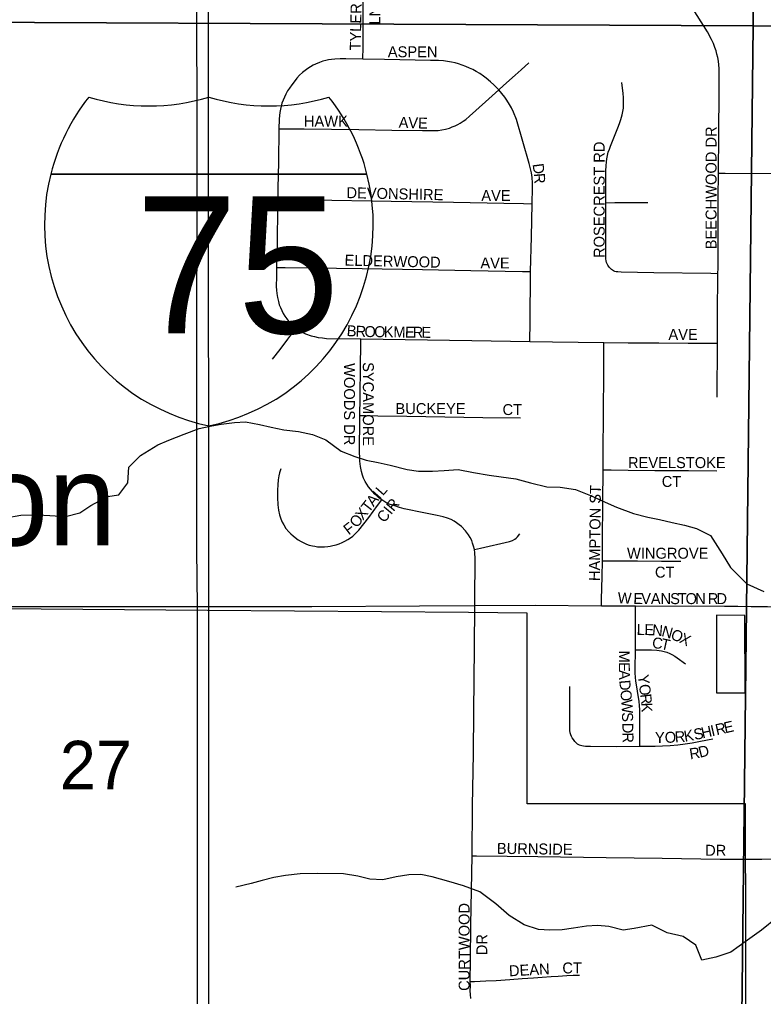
# Model space of a CAD drawing. Extents: x 0 to 680, y 0 to 440.
# Drawn here: x 496.37 to 507.7, y 209.11 to 223.99 of the extents above; entities that cross this region are included whole.
import ezdxf

# ---------------------------------------------------------------- set-up
doc = ezdxf.new("R2010")
doc.units = 0
for name, color, linetype in [('GM_X_City_Street', 7, 'Continuous'), ('GM_X_City_Street_Text', 7, 'Continuous'), ('GM_X_Corporation', 7, 'Continuous'), ('GM_X_County_Road', 7, 'Continuous'), ('GM_X_Interstate_Location', 7, 'Continuous'), ('GM_X_Interstate_Route', 7, 'Continuous'), ('GM_X_Interstate_Shield', 7, 'Continuous'), ('GM_X_Minor_River', 7, 'Continuous'), ('GM_X_Section', 7, 'Continuous'), ('GM_X_Section_Text', 7, 'Continuous'), ('GM_X_Township_Subdivision', 7, 'Continuous'), ('GM_X_Township_Subdivision_Text', 7, 'Continuous'), ('GM_X_Unincorporated_Text', 7, 'Continuous'), ('SH_Text', 7, 'Continuous')]:
    doc.layers.add(name, color=color, linetype=linetype)

msp = doc.modelspace()

# ---------------------------------------------------------------- linework, layer by layer
at = {"layer": 'GM_X_City_Street'}
for points in [[(507.015, 221.646), (507.016, 222.234), (507.025, 222.891), (507.022, 223.242), (507.019, 223.296), (507.012, 223.351), (507.002, 223.407), (506.989, 223.458), (506.975, 223.508), (506.956, 223.562), (506.934, 223.621), (506.905, 223.683), (506.843, 223.799), (506.531, 224.302), (506.356, 224.58), (506.259, 224.739), (506.183, 224.865)], [(501.599, 223.383), (501.6, 223.565), (501.601, 223.803), (501.602, 224.058), (501.601, 224.381)], [(501.599, 223.383), (501.337, 223.387), (501.251, 223.387), (501.17, 223.384), (501.119, 223.379), (501.076, 223.373), (501.034, 223.364), (500.987, 223.352), (500.936, 223.333), (500.877, 223.308), (500.841, 223.29), (500.8, 223.267), (500.759, 223.24), (500.717, 223.21), (500.678, 223.178), (500.633, 223.138), (500.592, 223.092), (500.549, 223.039), (500.515, 222.993), (500.48, 222.942), (500.451, 222.899), (500.424, 222.848), (500.402, 222.806), (500.382, 222.759), (500.365, 222.714), (500.351, 222.665), (500.341, 222.623), (500.331, 222.569), (500.326, 222.523), (500.322, 222.471), (500.32, 222.324)], [(503.666, 222.916), (503.629, 222.955), (503.592, 222.992), (503.54, 223.04), (503.476, 223.093), (503.432, 223.125), (503.378, 223.163), (503.325, 223.195), (503.274, 223.223), (503.223, 223.248), (503.164, 223.273), (503.109, 223.294), (503.051, 223.312), (503.002, 223.326), (502.945, 223.338), (502.888, 223.348), (502.825, 223.355), (502.749, 223.361), (502.629, 223.364), (501.926, 223.376), (501.599, 223.383)], [(503.666, 222.916), (503.74, 222.983), (503.914, 223.139), (504.006, 223.221), (504.122, 223.326)], [(505.298, 221.197), (505.299, 221.602), (505.299, 221.681), (505.302, 221.757), (505.307, 221.82), (505.314, 221.864), (505.323, 221.914), (505.335, 221.965), (505.351, 222.013), (505.369, 222.057), (505.49, 222.36), (505.511, 222.419), (505.527, 222.465), (505.546, 222.536), (505.556, 222.585), (505.564, 222.637), (505.567, 222.686), (505.568, 222.74), (505.565, 222.801), (505.56, 222.861), (505.542, 223.026)], [(500.32, 222.324), (500.422, 222.323), (500.701, 222.32), (501.536, 222.311), (502.039, 222.302), (502.507, 222.294), (502.68, 222.294), (502.742, 222.298), (502.798, 222.306), (502.857, 222.318), (502.914, 222.334), (502.959, 222.351), (503.002, 222.369), (503.044, 222.39), (503.081, 222.41), (503.125, 222.438), (503.163, 222.465), (503.219, 222.513), (503.467, 222.735), (503.666, 222.916)], [(504.175, 221.181), (504.181, 221.424), (504.181, 221.499), (504.176, 221.58), (504.166, 221.654), (504.152, 221.714), (504.132, 221.793), (503.935, 222.465), (503.89, 222.577), (503.859, 222.64), (503.829, 222.693), (503.789, 222.757), (503.758, 222.804), (503.713, 222.862), (503.666, 222.916)], [(500.32, 222.324), (500.312, 221.814), (500.304, 221.416), (500.301, 221.251)], [(507.004, 220.115), (507.006, 220.207), (507.008, 221.27), (507.015, 221.646)], [(507.015, 221.646), (507.116, 221.645), (508.223, 221.642)], [(500.301, 221.251), (500.299, 221.107), (500.292, 220.6), (500.283, 220.212)], [(500.301, 221.251), (500.423, 221.249), (500.823, 221.242), (502.026, 221.222), (502.978, 221.204), (503.744, 221.19), (504.041, 221.184), (504.175, 221.181)], [(504.152, 220.149), (504.164, 220.679), (504.175, 221.181)], [(507.004, 220.115), (506.896, 220.117), (506.026, 220.131), (505.531, 220.139), (505.478, 220.142), (505.456, 220.145), (505.433, 220.151), (505.414, 220.16), (505.397, 220.171), (505.384, 220.18), (505.369, 220.194), (505.353, 220.212), (505.339, 220.228), (505.328, 220.245), (505.318, 220.265), (505.309, 220.286), (505.301, 220.314), (505.297, 220.342), (505.295, 220.374), (505.297, 220.781), (505.298, 221.149), (505.298, 221.197)], [(505.298, 221.197), (505.436, 221.198), (505.702, 221.198), (505.936, 221.199)], [(500.283, 220.212), (500.28, 220.074), (500.278, 219.921), (500.281, 219.867), (500.288, 219.812), (500.299, 219.751), (500.312, 219.694), (500.325, 219.644), (500.342, 219.601), (500.361, 219.553), (500.384, 219.512), (500.411, 219.467), (500.437, 219.429), (500.466, 219.392), (500.501, 219.354), (500.538, 219.318), (500.578, 219.285)], [(500.283, 220.212), (500.412, 220.21), (501.586, 220.193), (502.507, 220.178), (503.24, 220.166), (504.03, 220.151), (504.152, 220.149)], [(504.139, 219.081), (504.143, 219.381), (504.146, 219.638), (504.149, 219.876), (504.152, 220.149)], [(506.996, 219.057), (506.997, 219.495), (507.004, 220.115)], [(500.223, 218.813), (500.336, 218.962), (500.454, 219.12), (500.529, 219.22), (500.578, 219.285)], [(500.578, 219.285), (500.629, 219.252), (500.673, 219.227), (500.725, 219.2), (500.808, 219.171), (500.859, 219.157), (500.916, 219.145), (500.981, 219.137), (501.045, 219.131), (501.567, 219.122)], [(501.551, 217.955), (501.554, 218.224), (501.561, 218.721), (501.565, 219.023), (501.567, 219.122)], [(501.567, 219.122), (503.255, 219.096), (504.139, 219.081)], [(504.139, 219.081), (504.486, 219.076), (505.266, 219.067)], [(505.254, 217.128), (505.254, 217.337), (505.26, 218.038), (505.269, 218.564), (505.266, 219.067)], [(505.266, 219.067), (505.636, 219.064), (506.106, 219.062), (506.553, 219.059), (506.897, 219.057), (506.996, 219.057)], [(506.993, 218.236), (506.996, 219.057)], [(501.886, 216.671), (501.837, 216.707), (501.808, 216.733), (501.779, 216.76), (501.743, 216.8), (501.712, 216.836), (501.684, 216.872), (501.658, 216.911), (501.634, 216.952), (501.609, 217), (501.591, 217.048), (501.575, 217.102), (501.559, 217.181), (501.551, 217.259), (501.544, 217.447), (501.55, 217.872), (501.551, 217.955)], [(501.551, 217.955), (501.644, 217.954), (501.825, 217.951), (502.266, 217.944), (503.422, 217.926), (503.998, 217.92)], [(500.346, 217.142), (500.327, 217.082), (500.317, 217.036), (500.306, 216.977), (500.3, 216.899), (500.297, 216.817), (500.298, 216.709), (500.303, 216.598), (500.306, 216.556), (500.315, 216.512), (500.329, 216.445), (500.348, 216.38), (500.368, 216.332), (500.393, 216.289), (500.426, 216.237), (500.469, 216.183), (500.499, 216.154), (500.534, 216.123), (500.566, 216.096), (500.614, 216.062), (500.66, 216.035), (500.7, 216.015), (500.741, 215.999), (500.782, 215.983), (500.828, 215.971), (500.868, 215.964), (500.906, 215.958), (500.955, 215.956), (501.012, 215.956), (501.064, 215.961), (501.099, 215.966), (501.14, 215.974), (501.189, 215.987), (501.234, 216.004), (501.28, 216.024), (501.324, 216.044), (501.367, 216.069), (501.408, 216.095), (501.442, 216.121), (501.477, 216.15), (501.51, 216.182), (501.538, 216.212), (501.687, 216.402), (501.822, 216.585), (501.886, 216.671)], [(505.245, 215.744), (505.248, 215.979), (505.249, 216.702), (505.254, 217.064), (505.254, 217.128)], [(505.254, 217.128), (505.378, 217.127), (505.638, 217.125), (506.045, 217.121), (506.556, 217.117), (506.986, 217.113)], [(503.295, 215.915), (503.283, 215.966), (503.269, 216.013), (503.255, 216.052), (503.231, 216.099), (503.207, 216.137), (503.161, 216.199), (503.099, 216.265), (503.063, 216.293), (503.021, 216.323), (502.987, 216.346), (502.942, 216.37), (502.888, 216.393), (502.818, 216.415), (502.73, 216.435), (502.526, 216.476), (502.227, 216.536), (502.156, 216.554), (502.082, 216.578), (502, 216.608), (501.948, 216.632), (501.886, 216.671)], [(503.295, 215.915), (503.386, 215.936), (503.832, 216.038), (503.876, 216.053), (503.91, 216.072), (503.933, 216.09), (503.95, 216.107), (503.989, 216.152)], [(503.304, 215.062), (503.304, 215.133), (503.306, 215.778), (503.303, 215.863), (503.295, 215.915)], [(505.23, 215.059), (505.233, 215.158), (505.243, 215.498), (505.245, 215.744)], [(505.245, 215.744), (505.355, 215.743), (505.778, 215.741), (506.143, 215.74), (506.441, 215.739)], [(504.222, 215.068), (505.23, 215.059)], [(505.23, 215.059), (505.413, 215.058), (505.751, 215.057)], [(505.747, 214.385), (505.748, 214.606), (505.751, 214.969), (505.751, 215.057)], [(505.751, 215.057), (507.102, 215.054)], [(507.511, 215.049), (507.76, 215.046), (507.957, 215.044)], [(505.815, 212.92), (505.815, 213.074), (505.813, 213.308), (505.814, 213.472), (505.809, 213.542), (505.802, 213.602), (505.756, 213.915), (505.749, 213.967), (505.744, 214.036), (505.745, 214.092), (505.747, 214.385)], [(505.747, 214.385), (505.845, 214.385), (505.994, 214.385), (506.076, 214.381), (506.143, 214.372), (506.186, 214.364), (506.224, 214.35), (506.269, 214.332), (506.302, 214.315), (506.348, 214.29), (506.385, 214.265), (506.511, 214.172)], [(504.826, 212.989), (504.804, 213.02), (504.786, 213.047), (504.774, 213.068), (504.764, 213.093), (504.756, 213.121), (504.75, 213.161), (504.747, 213.829)], [(504.826, 212.989), (504.846, 212.971), (504.862, 212.958), (504.892, 212.941), (504.929, 212.929), (504.957, 212.924), (504.987, 212.921), (505.063, 212.92), (505.454, 212.917), (505.815, 212.92)], [(505.815, 212.92), (506.046, 212.921), (506.16, 212.927), (506.279, 212.933), (506.391, 212.941), (506.504, 212.954), (506.612, 212.972), (506.74, 212.994), (506.928, 213.034)], [(507.485, 211.199), (507.674, 211.199), (507.82, 211.203), (507.915, 211.208), (507.986, 211.212), (508.042, 211.216), (508.094, 211.222), (508.161, 211.231), (508.235, 211.241), (508.31, 211.252), (508.372, 211.263), (508.44, 211.274), (508.511, 211.287), (508.597, 211.305), (508.687, 211.323), (508.784, 211.344), (508.982, 211.387), (509.217, 211.439), (509.731, 211.554), (510.007, 211.617)]]:
    msp.add_lwpolyline(points, dxfattribs=at)
at = {"layer": 'GM_X_Corporation'}
msp.add_lwpolyline([(507.436, 207.815), (507.422, 212.041), (504.098, 212.041), (504.098, 214.947), (503.205, 214.954), (499.233, 214.985), (494.796, 215.02)], dxfattribs=at)
msp.add_lwpolyline([(506.982, 213.731), (507.417, 213.731), (507.413, 214.909), (506.982, 214.915)], close=True, dxfattribs=at)
at = {"layer": 'GM_X_County_Road'}
for points in [[(489.917, 215.06), (491.024, 215.048), (491.779, 215.046), (492.607, 215.051), (493.409, 215.045), (494.477, 215.049), (495.455, 215.047), (496.353, 215.046), (497.196, 215.046), (498.805, 215.046), (499.079, 215.047), (499.251, 215.048), (499.648, 215.049), (500.818, 215.048), (502.462, 215.056), (503.304, 215.062)], [(503.304, 215.062), (504.222, 215.068)], [(507.102, 215.054), (507.306, 215.052), (507.511, 215.049)]]:
    msp.add_lwpolyline(points, dxfattribs=at)
at = {"layer": 'GM_X_Interstate_Route'}
for points in [[(499.251, 215.048), (499.251, 215.074), (499.251, 217.418), (499.248, 220.255), (499.248, 224.759), (499.245, 229.732), (499.245, 230.699), (499.235, 234.233), (499.236, 234.641), (499.237, 236.207), (499.231, 238.398), (499.236, 241.137), (499.239, 243.03), (499.243, 244.793), (499.238, 245.307), (499.227, 245.734), (499.207, 246.182), (499.197, 246.357)], [(499.088, 188.389), (499.084, 188.706), (499.088, 194.443), (499.084, 196.179), (499.083, 197.249), (499.085, 199.404), (499.077, 202.144), (499.077, 206.01), (499.077, 206.141), (499.077, 209.58), (499.077, 212.91), (499.079, 215.02), (499.079, 215.047), (499.069, 215.911), (499.068, 216.82), (499.071, 218.995), (499.074, 221.303), (499.067, 225.241)], [(499.261, 188.387), (499.264, 190.92), (499.261, 194.973), (499.258, 196.211), (499.251, 199.274), (499.262, 202.93), (499.261, 205.838), (499.26, 206.142), (499.251, 208.646), (499.251, 213.185), (499.251, 215.041), (499.251, 215.048)]]:
    msp.add_lwpolyline(points, dxfattribs=at)
at = {"layer": 'GM_X_Interstate_Shield'}
for p, q in [((496.844, 221.633), (501.66, 221.633)), ((501.66, 221.633), (496.844, 221.633)), ((501.66, 221.633), (496.844, 221.633))]:
    msp.add_line(p, q, dxfattribs=at)
for centre, start, end in [((499.878, 220.866), 141.669, 165.8066), ((498.337, 225.799), 253.0091, 286.9909), ((500.166, 225.799), 253.0091, 286.9909), ((498.626, 220.866), 14.1934, 38.331), ((499.878, 220.866), 165.8066, 258.463), ((498.626, 220.866), 281.537, 14.1934)]:
    msp.add_arc(centre, 3.129, start, end, dxfattribs=at)
at = {"layer": 'GM_X_Minor_River'}
for points in [[(496.161, 216.4), (496.389, 216.437), (496.65, 216.441), (496.83, 216.432), (497.071, 216.416), (497.285, 216.473), (497.454, 216.585), (497.709, 216.722), (497.883, 216.747), (498.019, 216.933), (498.035, 217.167), (498.211, 217.345), (498.474, 217.51), (498.642, 217.581), (498.877, 217.672), (499.105, 217.756), (499.273, 217.794), (499.44, 217.826), (499.641, 217.85), (499.808, 217.861), (500.022, 217.819), (500.202, 217.776), (500.395, 217.74), (500.615, 217.711), (500.828, 217.668), (501.035, 217.585), (501.266, 217.415)], [(501.266, 217.415), (501.473, 217.332), (501.646, 217.276), (501.832, 217.241), (502.012, 217.198), (502.272, 217.135), (502.446, 217.106), (502.66, 217.11), (502.834, 217.121), (503.048, 217.132), (503.281, 217.089), (503.521, 217.046), (503.701, 217.024), (503.928, 216.994), (504.148, 216.931), (504.401, 216.868), (504.602, 216.865), (504.835, 216.829), (505.061, 216.739), (505.241, 216.657), (505.46, 216.56), (505.72, 216.463), (505.939, 216.407), (506.113, 216.371), (506.306, 216.329), (506.493, 216.287), (506.679, 216.237), (506.892, 216.128), (507.069, 215.851), (507.193, 215.642), (507.444, 215.391), (507.703, 215.274)], [(507.904, 210.311), (507.668, 210.12), (507.452, 209.968), (507.202, 209.784), (506.974, 209.706), (506.76, 209.662), (506.669, 209.891), (506.477, 210.02), (506.23, 210.077), (505.998, 210.193), (505.73, 210.143), (505.562, 210.118), (505.342, 210.175), (505.169, 210.19), (505.002, 210.179), (504.807, 210.148), (504.633, 210.123), (504.446, 210.119), (504.272, 210.127), (504.053, 210.197), (503.827, 210.34), (503.622, 210.517), (503.377, 210.701), (503.131, 210.791), (502.905, 210.861), (502.651, 210.931), (502.478, 210.966), (502.298, 210.962), (502.103, 210.931), (501.902, 210.886), (501.702, 210.895), (501.522, 210.938), (501.302, 210.974), (500.908, 210.979), (500.64, 210.975), (500.419, 210.951), (500.239, 210.92), (500.064, 210.875), (499.897, 210.83), (499.662, 210.773)]]:
    msp.add_lwpolyline(points, dxfattribs=at)
at = {"layer": 'GM_X_Section'}
for points in [[(507.628, 241.733), (507.54, 223.893), (490.027, 223.974), (489.987, 242.13), (499.118, 242.119)], [(520.774, 241.587), (520.906, 241.484), (521.092, 241.067), (521.214, 240.845), (521.299, 240.756), (521.573, 240.384), (521.723, 240.201), (522.103, 239.827), (522.47, 239.453), (522.922, 239.024), (523.289, 238.663), (523.874, 238.172), (524.19, 237.919), (524.519, 237.686), (524.697, 237.536), (524.802, 237.474), (525.161, 237.4), (525.24, 223.822), (507.54, 223.893), (507.628, 241.733)], [(490.027, 223.974), (507.54, 223.893), (507.335, 206.149), (489.752, 206.071)], [(507.54, 223.893), (525.24, 223.822), (525.203, 206.122), (507.335, 206.149)]]:
    msp.add_lwpolyline(points, close=True, dxfattribs=at)
at = {"layer": 'GM_X_Township_Subdivision'}
for points in [[(503.264, 211.249), (503.268, 212.011), (503.28, 212.811), (503.285, 213.441), (503.293, 213.936), (503.299, 214.419), (503.304, 215.062)], [(503.233, 209.336), (503.233, 209.339), (503.234, 209.661), (503.242, 210.194), (503.253, 210.726), (503.264, 211.249)], [(503.264, 211.249), (503.329, 211.248), (504.259, 211.241), (505.301, 211.226), (506.154, 211.214), (507.04, 211.201), (507.462, 211.199), (507.485, 211.199)], [(503.233, 209.336), (503.296, 209.338), (503.382, 209.341), (503.472, 209.345), (503.625, 209.354), (503.837, 209.367), (504.025, 209.38), (504.198, 209.391), (504.329, 209.402), (504.466, 209.41), (504.57, 209.418), (504.702, 209.427), (504.8, 209.431), (504.896, 209.434)], [(503.24, 209.079), (503.237, 209.137), (503.233, 209.196), (503.234, 209.27), (503.233, 209.336)]]:
    msp.add_lwpolyline(points, dxfattribs=at)
at = {"layer": 'SH_Text'}
msp.add_arc((472.858, 186.485), 26.419, 3.9276, 88.6782, dxfattribs=at)

# ---------------------------------------------------------------- texts
at = {"layer": 'GM_X_City_Street_Text'}
for s, height, rotation, p in [('TYLER', 0.1669, 88.8037, (501.564, 223.513)), ('LN', 0.1669, 90, (501.862, 223.909)), ('ASPEN', 0.1669, 0, (501.977, 223.412)), ('HAWK', 0.1669, 0, (500.699, 222.354)), ('A', 0.167, 357.7697, (502.14, 222.339)), ('V', 0.167, 357.7697, (502.286, 222.334)), ('E', 0.167, 358.5248, (502.435, 222.328)), ('BEECHWOOD DR', 0.16689, 90, (506.983, 220.487)), ('ROSECREST RD', 0.16689, 90, (505.279, 220.355)), ('D', 0.167, 277.5181, (504.181, 221.784)), ('R', 0.167, 274.327, (504.2, 221.641)), ('DEVONSHIRE', 0.1669, 358.7122, (501.346, 221.267)), ('AVE', 0.1669, 0, (503.401, 221.223)), ('ELDERWOOD', 0.1669, 358.7115, (501.317, 220.239)), ('AVE', 0.1669, 0, (503.387, 220.195)), ('B', 0.167, 356.2691, (501.347, 219.167)), ('R', 0.167, 357.3793, (501.483, 219.158)), ('O', 0.167, 359.0862, (501.62, 219.152)), ('O', 0.167, 359.227, (501.768, 219.15)), ('K', 0.167, 359.2131, (501.914, 219.148)), ('M', 0.167, 359.2167, (502.061, 219.146)), ('E', 0.167, 359.2077, (502.237, 219.143)), ('R', 0.167, 359.2282, (502.355, 219.142)), ('E', 0.167, 359.2077, (502.487, 219.14)), ('AVE', 0.1669, 0, (506.25, 219.108)), ('WOODS DR', 0.1669, 270, (501.31, 218.754)), ('SYCAMORE', 0.1669, 270, (501.597, 218.769)), ('BUCKEYE', 0.1669, 0, (502.094, 217.978)), ('CT', 0.1669, 0, (503.724, 217.963)), ('REVELSTOKE', 0.1669, 0, (505.634, 217.155)), ('CT', 0.1669, 0, (506.148, 216.868)), ('I', 0.167, 48.6969, (501.853, 216.67)), ('L', 0.167, 48.5866, (501.901, 216.725)), ('HAMPTON ST', 0.1669, 89.357, (505.206, 215.434)), ('T', 0.167, 52.01, (501.688, 216.467)), ('A', 0.167, 49.9369, (501.759, 216.559)), ('CIR', 0.1669, 50.1968, (501.922, 216.312)), ('X', 0.167, 52.057, (501.598, 216.352)), ('F', 0.167, 37.6785, (501.382, 216.128)), ('O', 0.167, 53.0554, (501.51, 216.235)), ('WINGROVE', 0.1669, 0, (505.619, 215.775)), ('CT', 0.1669, 0, (506.045, 215.487)), ('W', 0.167, 357.0394, (505.474, 215.099)), ('E', 0.167, 358.8012, (505.714, 215.087)), ('V', 0.167, 359.942, (505.835, 215.084)), ('A', 0.167, 359.9929, (505.982, 215.084)), ('N', 0.167, 359.9929, (506.129, 215.084)), ('S', 0.167, 359.9956, (506.276, 215.084)), ('T', 0.167, 359.9956, (506.393, 215.084)), ('O', 0.167, 359.9929, (506.511, 215.084)), ('N', 0.167, 359.9929, (506.658, 215.084)), ('R', 0.167, 359.9941, (506.849, 215.084)), ('D', 0.167, 359.9929, (506.981, 215.084)), ('L', 0.167, 358.9072, (505.765, 214.614)), ('E', 0.167, 358.9146, (505.882, 214.612)), ('N', 0.167, 355.0113, (505.997, 214.61)), ('N', 0.167, 344.3308, (506.135, 214.599)), ('O', 0.167, 336.6522, (506.271, 214.561)), ('C', 0.167, 353.3178, (505.995, 214.416)), ('T', 0.167, 347.5275, (506.122, 214.402)), ('X', 0.167, 334.1095, (506.404, 214.504)), ('M', 0.167, 270.0182, (505.495, 214.377)), ('E', 0.167, 270.2587, (505.495, 214.2)), ('A', 0.167, 271.5704, (505.496, 214.079)), ('Y', 0.167, 277.2755, (505.782, 214)), ('D', 0.167, 275.0627, (505.501, 213.921)), ('O', 0.167, 277.2741, (505.801, 213.854)), ('O', 0.167, 276.8808, (505.514, 213.769)), ('R', 0.167, 276.8886, (505.819, 213.708)), ('W', 0.167, 273.1794, (505.532, 213.626)), ('K', 0.167, 272.3614, (505.835, 213.581)), ('S', 0.167, 271.8309, (505.542, 213.436)), ('D', 0.167, 271.3335, (505.547, 213.275)), ('H', 0.167, 12.6565, (506.769, 213.037)), ('I', 0.167, 12.875, (506.913, 213.07)), ('R', 0.167, 12.8699, (506.985, 213.086)), ('E', 0.167, 12.8697, (507.114, 213.115)), ('R', 0.167, 271.3357, (505.55, 213.128)), ('Y', 0.167, 0.2951, (506.045, 212.969)), ('O', 0.167, 1.5929, (506.196, 212.97)), ('R', 0.167, 4.4657, (506.352, 212.975)), ('K', 0.167, 9.7518, (506.5, 212.987)), ('S', 0.167, 11.5134, (506.651, 213.013)), ('D', 0.167, 14.0722, (506.729, 212.742)), ('R', 0.167, 9.0591, (506.583, 212.718))]:
    msp.add_text(s, height=height, rotation=rotation, dxfattribs=at).set_placement(p)
at = {"layer": 'GM_X_Interstate_Location'}
for s in ['-', '.', ',']:
    msp.add_text(s, height=0.00334, dxfattribs=at).set_placement((499.251, 220.302))
msp.add_text('75', height=0.00334, rotation=0, dxfattribs=at).set_placement((498.569, 219.611))
at = {"layer": 'GM_X_Interstate_Shield'}
msp.add_text('75', height=2.0862, dxfattribs=at).set_placement((498.137, 219.208))
at = {"layer": 'GM_X_Section_Text'}
msp.add_text('27', height=0.7377, rotation=0, dxfattribs=at).set_placement((496.983, 212.264))
at = {"layer": 'GM_X_Township_Subdivision_Text'}
for s, rotation, p in [('BURNSIDE', 359.1806, (503.637, 211.281)), ('DR', 0, (506.809, 211.251)), ('CURTWOOD', 90, (503.223, 209.193)), ('DR', 90, (503.492, 209.736)), ('DEAN', 2.9348, (503.826, 209.415)), ('CT', 0, (504.635, 209.459))]:
    msp.add_text(s, height=0.1669, rotation=rotation, dxfattribs=at).set_placement(p)
at = {"layer": 'GM_X_Unincorporated_Text'}
msp.add_text('Evanston', height=1.3919, rotation=0, dxfattribs=at).set_placement((490.081, 215.977))

doc.saveas('drawing.dxf')
